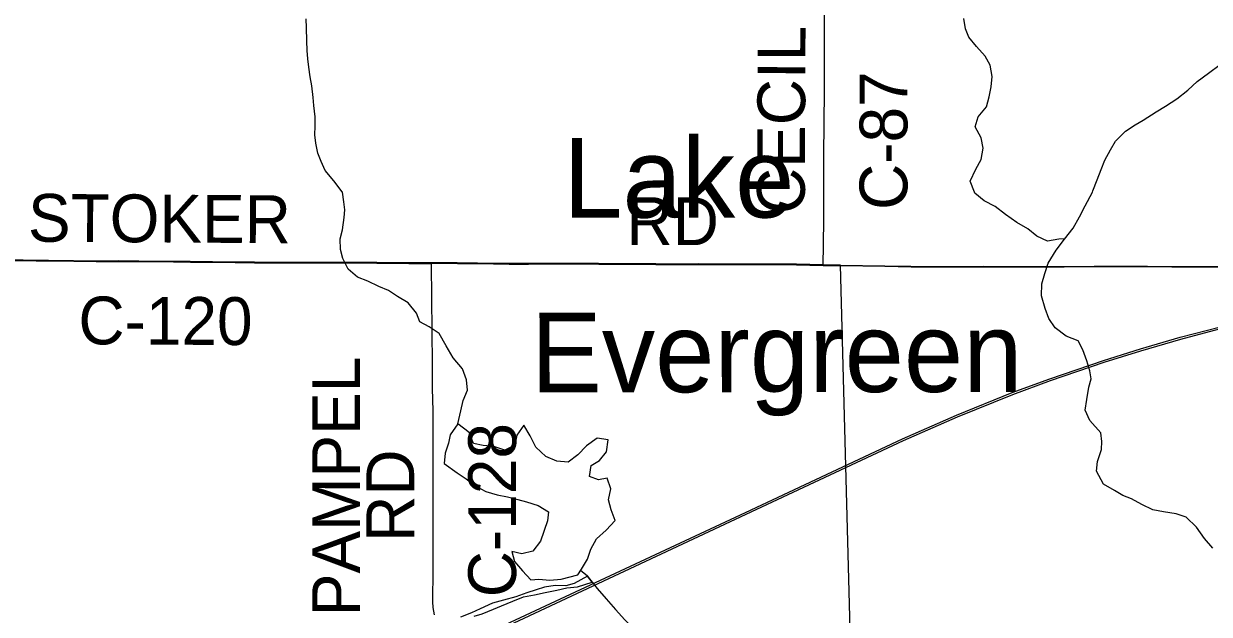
# Model space of a CAD drawing. Extents: x -87 to 2145, y -2128 to 440.
# Drawn here: x 82.91 to 120.1, y -921.98 to -903.47 of the extents above; entities that cross this region are included whole.
import ezdxf

# ---------------------------------------------------------------- set-up
doc = ezdxf.new("R2010")
doc.units = 0
for name, color, linetype in [('GM_X_County_Road', 7, 'Continuous'), ('GM_X_County_Road_Text', 7, 'Continuous'), ('GM_X_Minor_Lake', 7, 'Continuous'), ('GM_X_Minor_Lake_Text', 7, 'Continuous'), ('GM_X_Minor_River', 7, 'Continuous'), ('GM_X_Rail_Line', 7, 'Continuous'), ('GM_X_Township', 7, 'Continuous'), ('GM_X_Township_Road', 7, 'Continuous'), ('GM_X_Township_Text', 7, 'Continuous')]:
    doc.layers.add(name, color=color, linetype=linetype)

msp = doc.modelspace()

# ---------------------------------------------------------------- linework, layer by layer
at = {"layer": 'GM_X_County_Road'}
for points in [[(108.008, -908.749), (108.007, -908.278), (108.011, -907.605), (108.028, -905.571), (108.034, -904.981), (108.031, -903.832), (108.029, -903.291), (108.033, -902.536), (108.038, -901.65), (108.044, -900.617), (108.05, -899.124), (108.059, -898.123), (108.059, -897.516), (108.066, -896.548), (108.069, -895.613), (108.073, -894.809), (108.074, -894.071), (108.076, -893.497), (108.084, -892.496), (108.089, -891.479), (108.09, -890.249), (108.096, -889.052), (108.096, -888.663)], [(107.992, -911.044), (108, -910.394), (108.01, -909.606), (108.008, -908.819), (108.008, -908.749)], [(81.459, -910.87), (82.101, -910.888), (84.479, -910.915), (85.184, -910.922), (85.873, -910.922), (86.529, -910.924), (87.612, -910.935), (88.136, -910.941), (88.842, -910.943), (89.547, -910.956), (90.153, -910.961), (91.12, -910.969), (91.497, -910.966), (92.349, -910.969), (92.988, -910.969), (93.561, -910.97), (93.988, -910.973), (94.529, -910.977), (94.988, -910.982), (95.561, -910.983), (95.697, -910.982)], [(95.697, -910.982), (95.938, -910.98), (96.512, -910.981), (97.152, -910.989), (98.136, -911.005), (98.743, -911.004), (99.448, -910.997), (100.022, -910.998), (100.947, -911.006), (101.203, -911.008), (101.793, -911.01), (102.744, -911.015), (103.17, -911.016), (104.072, -911.014), (105.023, -911.022), (106.384, -911.021), (107.155, -911.026), (107.992, -911.044)], [(95.795, -922.003), (95.772, -921.891), (95.758, -921.777), (95.748, -921.597), (95.748, -921.351), (95.752, -920.827), (95.752, -919.351), (95.754, -918.793), (95.752, -918.055), (95.751, -917.481), (95.753, -916.744), (95.752, -916.039), (95.75, -915.612), (95.737, -914.891), (95.729, -914.038), (95.719, -913.201), (95.717, -912.742), (95.714, -912.431), (95.707, -911.874), (95.7, -911.203), (95.697, -910.982)]]:
    msp.add_lwpolyline(points, dxfattribs=at)
at = {"layer": 'GM_X_Minor_Lake'}
for points in [[(96.878, -916.282), (96.532, -916.016), (96.286, -916.353), (96.232, -916.623), (96.127, -916.932), (96.101, -917.262), (96.507, -917.549), (96.784, -917.734), (97.091, -917.969), (97.409, -918.134), (97.757, -918.24), (98.086, -918.305), (98.415, -918.39), (98.685, -918.454), (99.043, -918.57), (99.37, -918.775), (99.336, -919.056), (99.125, -919.694), (98.88, -920.001), (98.538, -920.086), (98.219, -920.021), (98.304, -920.333), (98.559, -920.627), (98.815, -920.902), (99.066, -920.885), (99.416, -920.911), (99.766, -920.886), (100.289, -920.748)], [(100.289, -920.748), (100.402, -920.575), (100.597, -920.258), (100.703, -919.938), (100.878, -919.62), (101.183, -919.345), (101.468, -919.048), (101.333, -918.706), (101.258, -918.394), (101.324, -918.054), (101.209, -917.721), (100.938, -917.767), (100.659, -917.663), (100.715, -917.323), (100.968, -917.167), (101.193, -916.889), (101.239, -916.519), (100.899, -916.464), (100.565, -916.699), (100.29, -916.986), (99.986, -917.212), (99.636, -917.186), (99.288, -917.04), (98.973, -916.745), (98.798, -916.392), (98.593, -916.058), (98.378, -916.365), (98.313, -916.685), (98, -916.84), (97.652, -916.725), (97.322, -916.69), (97.023, -916.625), (96.878, -916.282)]]:
    msp.add_lwpolyline(points, dxfattribs=at)
at = {"layer": 'GM_X_Minor_River'}
for p, q in [((100.598, -920.787), (100.379, -920.61)), ((100.737, -920.976), (100.6, -920.786))]:
    msp.add_line(p, q, dxfattribs=at)
for points in [[(92.905, -908.749), (92.903, -908.736), (92.641, -908.39), (92.369, -908.073), (92.235, -907.79), (92.132, -907.527), (92.069, -907.215), (92.045, -906.954), (92.052, -906.683), (92.049, -906.383), (92.007, -906.031), (91.993, -905.78), (91.952, -905.419), (91.899, -905.137), (91.856, -904.835), (91.822, -904.574), (91.798, -904.303), (91.786, -904.002), (91.775, -903.601), (91.772, -903.31)], [(112.739, -908.749), (112.599, -908.402), (112.778, -908.026), (112.945, -907.729), (113.004, -907.37), (112.941, -907.048), (112.759, -906.703), (112.847, -906.384), (113.115, -906.07), (113.202, -905.761), (113.26, -905.452), (113.287, -905.122), (113.226, -904.77), (113.073, -904.486), (112.8, -904.179), (112.556, -903.893), (112.453, -903.63), (112.4, -903.308)], [(116.434, -908.749), (116.453, -908.712), (116.581, -908.365), (116.709, -908.037), (116.826, -907.749), (117.004, -907.423), (117.161, -907.146), (117.469, -906.832), (117.773, -906.639), (118.027, -906.495), (118.433, -906.234), (118.728, -906.05), (119.084, -905.818), (119.43, -905.556), (119.727, -905.282), (120.073, -905.02), (120.44, -904.748)], [(96.531, -916.018), (96.62, -915.603), (96.698, -915.284), (96.826, -914.956), (96.803, -914.635), (96.671, -914.291), (96.38, -913.944), (96.159, -913.568), (95.938, -913.183), (95.623, -912.975), (95.336, -912.819), (95.233, -912.546), (94.97, -912.219), (94.635, -912.021), (94.349, -911.835), (94.052, -911.708), (93.706, -911.54), (93.379, -911.412), (93.085, -911.165), (92.923, -910.831), (92.85, -910.549), (92.838, -910.208), (92.904, -909.929), (92.964, -909.549), (92.98, -909.299), (92.955, -909.048), (92.905, -908.749)], [(115.564, -910.215), (115.387, -910.22), (115.025, -910.282), (114.689, -910.124), (114.414, -909.897), (114.068, -909.699), (113.714, -909.45), (113.38, -909.202), (113.044, -909.024), (112.75, -908.776), (112.739, -908.749)], [(120.217, -919.911), (119.954, -919.604), (119.702, -919.258), (119.38, -918.939), (119.062, -918.832), (118.663, -918.772), (118.335, -918.705), (117.989, -918.546), (117.663, -918.368), (117.395, -918.262), (117.129, -918.105), (116.783, -917.907), (116.563, -917.501), (116.6, -917.191), (116.719, -916.813), (116.735, -916.563), (116.702, -916.292), (116.351, -915.913), (116.208, -915.589), (116.257, -915.25), (116.326, -914.861), (116.392, -914.602), (116.358, -914.351), (116.256, -914.038), (116.134, -913.694), (115.99, -913.41), (115.614, -913.261), (115.27, -913.003), (115.067, -912.707), (114.954, -912.394), (114.834, -912.001), (114.853, -911.621), (114.94, -911.302), (115.048, -910.974), (115.298, -910.569), (115.556, -910.224), (115.835, -909.88), (116.034, -909.524), (116.212, -909.178), (116.434, -908.749)], [(100.6, -920.786), (100.174, -921.023), (99.913, -921.089), (99.583, -921.084), (99.242, -921.139), (98.99, -921.215), (98.688, -921.311), (98.346, -921.436), (97.964, -921.54), (97.612, -921.635), (97.229, -921.809), (96.956, -921.935), (96.614, -922.071)], [(100.6, -920.786), (100.655, -920.873), (100.898, -921.179), (101.181, -921.496), (101.473, -921.833), (101.765, -922.16), (102.058, -922.467), (102.402, -922.695), (102.739, -922.843), (103.077, -922.941), (104.12, -923.235)], [(97.035, -922.047), (97.296, -921.971), (97.649, -921.826), (97.901, -921.719), (98.254, -921.574), (98.586, -921.439), (98.937, -921.374), (99.269, -921.299), (99.631, -921.225), (99.942, -921.159), (100.283, -921.125), (100.737, -920.976)]]:
    msp.add_lwpolyline(points, dxfattribs=at)
at = {"layer": 'GM_X_Rail_Line'}
for points in [[(-21.617, -967.666), (-6.546, -964.616), (-3.561, -963.932), (-1.566, -963.442), (0.118, -962.931), (1.699, -962.4), (3.838, -961.601), (28.759, -951.515), (59.571, -939.152), (75.84, -932.552), (88.203, -926.87), (96.925, -922.819), (105.55, -918.791), (110.482, -916.484), (112.175, -915.737), (113.919, -915.034), (115.097, -914.6), (116.786, -914.024), (117.94, -913.664), (119.191, -913.298), (120.413, -912.979)], [(-21.617, -967.73), (-6.533, -964.677), (-3.546, -963.993), (-1.549, -963.503), (0.137, -962.99), (1.72, -962.459), (3.86, -961.659), (28.782, -951.573), (59.595, -939.21), (75.865, -932.609), (88.229, -926.926), (96.951, -922.876), (105.577, -918.848), (110.508, -916.541), (112.2, -915.794), (113.942, -915.093), (115.118, -914.659), (116.805, -914.084), (117.959, -913.724), (119.208, -913.358), (120.428, -913.039)]]:
    msp.add_lwpolyline(points, dxfattribs=at)
at = {"layer": 'GM_X_Township'}
msp.add_lwpolyline([(108.901, -924.822), (108.528, -911.035), (109.922, -911.057), (110.742, -911.072), (111.218, -911.076), (111.463, -911.078), (112.004, -911.078), (112.185, -911.078), (112.562, -911.077), (113.004, -911.074), (113.824, -911.075), (114.168, -911.077), (114.693, -911.078), (115.3, -911.078), (115.546, -911.077), (116.496, -911.067), (117.53, -911.067), (118.169, -911.07), (118.924, -911.076), (119.53, -911.078), (121.304, -911.084)], dxfattribs=at)
at = {"layer": 'GM_X_Township_Road'}
msp.add_line((107.992, -911.044), (108.534, -911.049), dxfattribs=at)
for points in [[(81.459, -910.87), (82.101, -910.888), (84.479, -910.915), (85.184, -910.922), (85.873, -910.922), (86.529, -910.924), (87.612, -910.935), (88.136, -910.941), (88.842, -910.943), (89.547, -910.956), (90.153, -910.961), (91.12, -910.969), (91.497, -910.966), (92.349, -910.969), (92.988, -910.969), (93.561, -910.97), (93.988, -910.973), (94.529, -910.977), (94.988, -910.982), (95.561, -910.983), (95.697, -910.982)], [(95.697, -910.982), (95.938, -910.98), (96.512, -910.981), (97.152, -910.989), (98.136, -911.005), (98.743, -911.004), (99.448, -910.997), (100.022, -910.998), (100.947, -911.006), (101.203, -911.008), (101.793, -911.01), (102.744, -911.015), (103.17, -911.016), (104.072, -911.014), (105.023, -911.022), (106.384, -911.021), (107.155, -911.026), (107.992, -911.044)], [(108.534, -911.049), (109.928, -911.071), (110.748, -911.086), (111.224, -911.09), (111.47, -911.092), (112.01, -911.093), (112.191, -911.093), (112.568, -911.091), (113.011, -911.088), (113.83, -911.09), (114.174, -911.091), (114.699, -911.092), (115.306, -911.092), (115.552, -911.092), (116.503, -911.081), (117.536, -911.081), (118.175, -911.084), (118.93, -911.09), (119.537, -911.092), (121.31, -911.098)]]:
    msp.add_lwpolyline(points, dxfattribs=at)
at = {"layer": 'GM_X_Township_Text'}
msp.add_lwpolyline([(108.901, -924.822), (108.528, -911.035), (107.986, -911.03), (107.149, -911.011), (106.378, -911.006), (105.017, -911.008), (104.066, -911), (103.164, -911.002), (102.738, -911.001), (101.787, -910.995), (101.196, -910.994), (100.94, -910.991), (100.016, -910.984), (99.442, -910.983), (98.736, -910.989), (98.13, -910.991), (97.146, -910.974), (96.506, -910.967), (95.932, -910.966), (95.691, -910.968), (95.555, -910.968), (94.982, -910.967), (94.523, -910.963), (93.982, -910.958), (93.555, -910.956), (92.982, -910.955), (92.342, -910.954), (91.491, -910.952), (91.114, -910.954), (90.147, -910.947), (89.54, -910.942), (88.835, -910.929), (88.13, -910.927), (87.605, -910.921), (86.523, -910.91), (85.867, -910.907), (85.178, -910.908), (84.473, -910.901), (82.095, -910.874)], dxfattribs=at)

# ---------------------------------------------------------------- texts
at = {"layer": 'GM_X_County_Road_Text'}
for s, rotation, p in [('CECIL', 89.7636, (107.412, -909.441)), ('C-87', 90, (110.631, -909.307)), ('STOKER', 359.6483, (83.038, -910.301)), ('RD', 0, (101.82, -910.411)), ('C-120', 359.7246, (84.62, -913.519)), ('PAMPEL', 90, (93.461, -922.045)), ('C-128', 90, (98.354, -921.451)), ('RD', 90, (95.159, -919.713))]:
    msp.add_text(s, height=1.5, rotation=rotation, dxfattribs=at).set_placement(p)
at = {"layer": 'GM_X_Minor_Lake_Text'}
for s, height, rotation, p in [('Lake', 2.4999, 0.073, (99.838, -909.552)), ('Evergreen', 2.5, 0.0658, (98.818, -915.028))]:
    msp.add_text(s, height=height, rotation=rotation, dxfattribs=at).set_placement(p)

doc.saveas('drawing.dxf')
